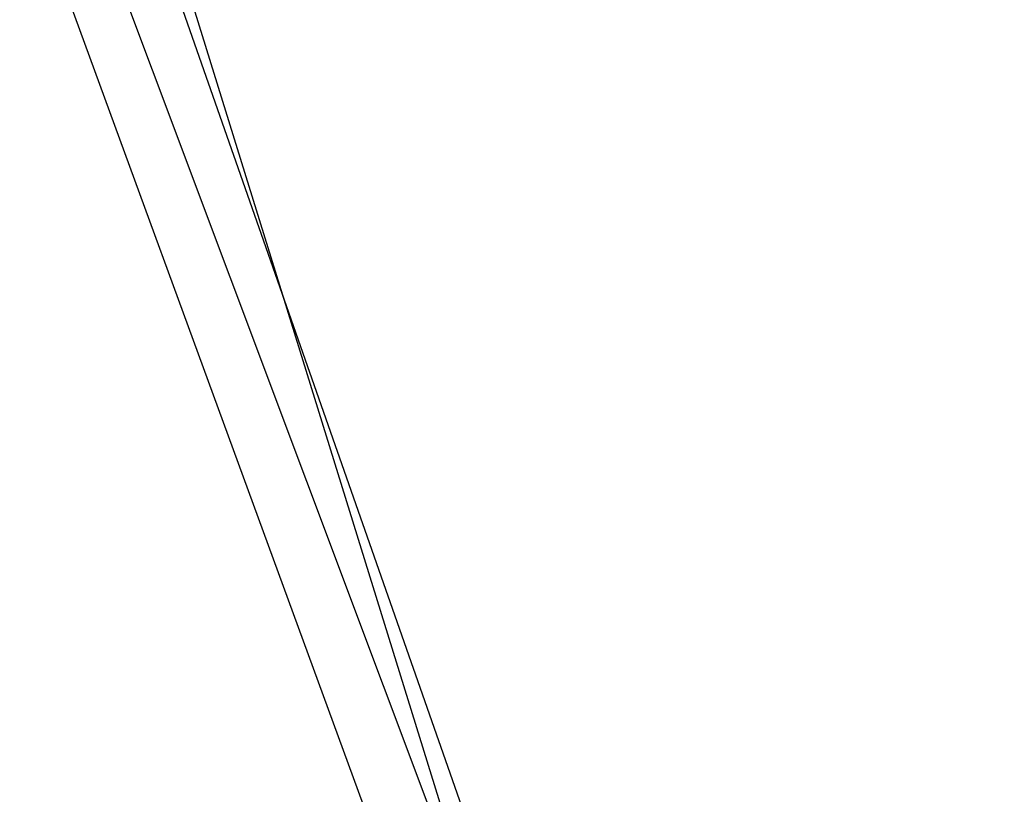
# Model space of a CAD drawing. Header units: feet. Extents: x -79 to 198, y -22 to 181.
# Tile 591 of 656: x 51.987 to 52.219, y 147.812 to 147.995. Entities that reach past the tile are written whole.
import ezdxf

# ---------------------------------------------------------------- set-up
doc = ezdxf.new("R2010")
doc.units = ezdxf.units.FT
doc.layers.add('A-LINEA', color=7, linetype='CONTINUOUS')

msp = doc.modelspace()

# ---------------------------------------------------------------- linework, layer by layer
at = {"layer": 'A-LINEA'}
for points in [[(52.4667, 147.5911), (52.1867, 147.4844), (51.9867, 148.0311), (52.2667, 148.1378), (52.4667, 147.5911)], [(52.4667, 147.5911), (52.1867, 147.4844), (51.9867, 148.0311), (52.2667, 148.1378), (52.4667, 147.5911)], [(52.1867, 147.4844), (52.4667, 147.5778), (52.28, 148.1378), (52.0133, 148.0444), (52.1867, 147.4844)], [(52.1867, 147.4844), (52.4667, 147.5778), (52.28, 148.1378), (52.0133, 148.0444), (52.1867, 147.4844)], [(52.4533, 147.5911), (52.2, 147.4978), (52, 148.0311), (52.2533, 148.1244), (52.4533, 147.5911)], [(52.4533, 147.5911), (52.2, 147.4978), (52, 148.0311), (52.2533, 148.1244), (52.4533, 147.5911)], [(52.2, 147.4978), (52.4533, 147.5911), (52.28, 148.1244), (52.0133, 148.0311), (52.2, 147.4978)], [(52.2, 147.4978), (52.4533, 147.5911), (52.28, 148.1244), (52.0133, 148.0311), (52.2, 147.4978)]]:
    msp.add_lwpolyline(points, dxfattribs=at)

doc.saveas('drawing.dxf')
